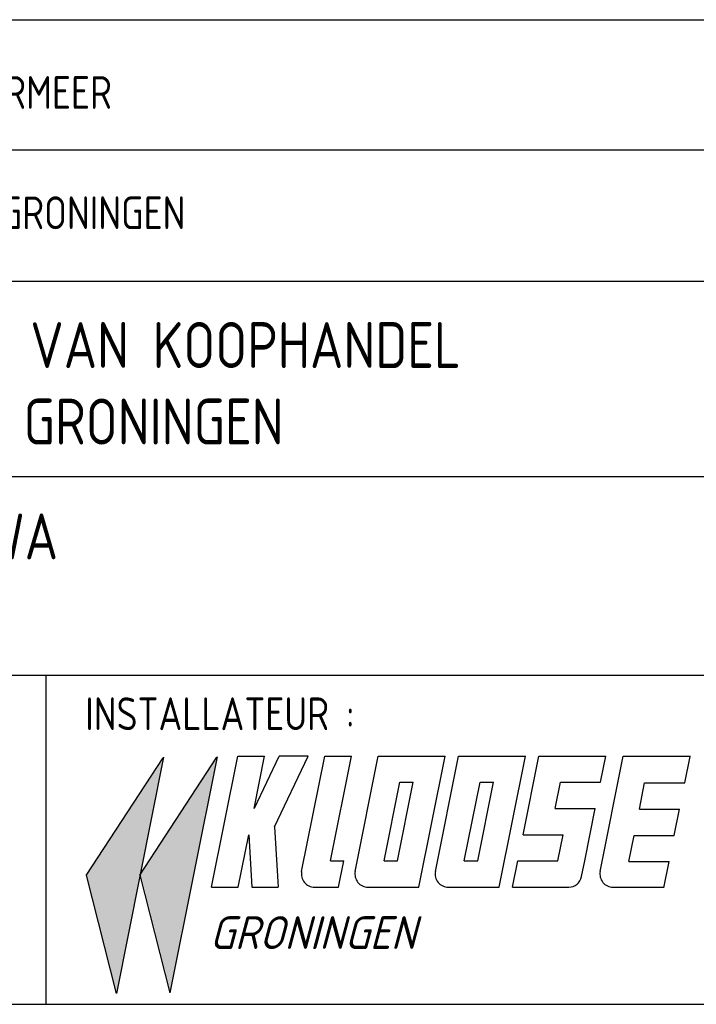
# Model space of a CAD drawing. Extents: x -132501 to 411300, y -42818 to 427495.
# Tile 260 of 330: x 172214 to 174792, y 257938 to 261691. Entities that reach past the tile are written whole.
import ezdxf

# ---------------------------------------------------------------- set-up
doc = ezdxf.new("R2010")
doc.units = 0
doc.header["$LTSCALE"] = 50
doc.layers.get('0').update_dxf_attribs({"linetype": 'CONTINUOUS'})
doc.layers.add('KADER', color=7, linetype='CONTINUOUS')
doc.styles.add('ISO25', font='ISO', dxfattribs={"width": 0.9, "height": 125})
doc.styles.add('ISO35', font='ISO', dxfattribs={"width": 0.9, "height": 175})
doc.styles.add('KLOOSE', font='iso', dxfattribs={"oblique": 15, "height": 2.5})

# ---------------------------------------------------------------- blocks, each defined once
blk = doc.blocks.new('KADERA0')
at = {"layer": 'KADER', "color": 4}
blk.add_line((25, 10), (1179, 10), dxfattribs=at)
blk = doc.blocks.new('OHKLOOSE')
at = {"color": 1, "linetype": 'Continuous'}
for p, q in [((-43.974, 0.836), (-38.097, 9.821)), ((-41.645, -8.143), (-38.045, 9.857)), ((-39.89, 0.872), (-34.012, 9.857)), ((-37.56, -8.106), (-33.96, 9.894)), ((-41.659, -8.137), (-43.951, 0.86)), ((-37.575, -8.101), (-39.866, 0.897))]:
    blk.add_line(p, q, dxfattribs=at)
at = {"color": 2, "linetype": 'Continuous'}
for p, q in [((-34.419, -0.046), (-32.419, 9.954)), ((-32.419, 9.954), (-30.379, 9.954)), ((-31.179, 5.954), (-30.379, 9.954)), ((-31.151, 5.984), (-29.263, 9.943)), ((-29.612, 4.566), (-27.042, 9.954)), ((-29.263, 9.956), (-27.043, 9.956)), ((-27.551, 1.15), (-25.79, 9.954)), ((-25.79, 9.954), (-23.75, 9.954)), ((-25.35, 1.954), (-23.75, 9.954)), ((-23.472, 1.15), (-21.711, 9.954)), ((-21.711, 9.954), (-16.612, 9.954)), ((-18.612, -0.046), (-16.612, 9.954)), ((-17.357, 1.15), (-15.596, 9.954)), ((-15.596, 9.954), (-10.497, 9.954)), ((-12.497, -0.046), (-10.497, 9.954)), ((-10.677, 3.954), (-9.477, 9.954)), ((-9.477, 9.954), (-4.378, 9.954)), ((-4.805, 1.15), (-3.044, 9.954)), ((-4.778, 7.954), (-4.378, 9.954)), ((-3.044, 9.954), (2.081, 9.954)), ((1.645, 7.905), (2.045, 9.905)), ((-21.271, 1.954), (-20.071, 7.954)), ((-20.251, 1.954), (-19.051, 7.954)), ((-20.071, 7.954), (-19.051, 7.954)), ((-15.156, 1.954), (-13.956, 7.954)), ((-14.137, 1.954), (-12.937, 7.954)), ((-13.956, 7.954), (-12.937, 7.954)), ((-8.238, 5.954), (-7.838, 7.954)), ((-7.838, 7.954), (-4.778, 7.954)), ((-1.814, 5.905), (-1.414, 7.905)), ((-1.414, 7.905), (1.645, 7.905)), ((-8.238, 5.954), (-5.178, 5.954)), ((-5.978, 1.954), (-5.178, 5.954)), ((-1.814, 5.905), (1.245, 5.905)), ((0.845, 3.905), (1.245, 5.905)), ((-29.612, 4.566), (-29.337, -0.047)), ((-32.379, -0.046), (-31.579, 3.954)), ((-31.578, 3.949), (-31.341, -0.047)), ((-10.677, 3.954), (-7.618, 3.954)), ((-8.018, 1.954), (-7.618, 3.954)), ((-2.614, 1.905), (-2.214, 3.905)), ((-2.214, 3.905), (0.845, 3.905)), ((-25.35, 1.954), (-24.331, 1.954)), ((-24.731, -0.046), (-24.331, 1.954)), ((-21.271, 1.954), (-20.251, 1.954)), ((-15.156, 1.954), (-14.137, 1.954)), ((-11.477, -0.046), (-11.077, 1.954)), ((-11.077, 1.954), (-8.018, 1.954)), ((-6.217, 0.758), (-5.978, 1.954)), ((-2.614, 1.905), (0.445, 1.905)), ((0.045, -0.095), (0.445, 1.905)), ((-34.419, -0.046), (-32.379, -0.046)), ((-31.341, -0.047), (-29.337, -0.047)), ((-26.57, -0.046), (-24.731, -0.046)), ((-22.491, -0.046), (-18.612, -0.046)), ((-16.376, -0.046), (-12.497, -0.046)), ((-11.477, -0.046), (-7.198, -0.046)), ((-3.824, -0.046), (0.055, -0.046))]:
    blk.add_line(p, q, dxfattribs=at)
for centre, start, end in [((-26.57, 0.954), 168.69007, 270), ((-22.491, 0.954), 168.69007, 270), ((-16.376, 0.954), 168.69007, 270), ((-7.198, 0.954), 270, 348.69007), ((-3.824, 0.954), 168.69007, 270)]:
    blk.add_arc(centre, 1, start, end, dxfattribs=at)
at = {"color": 1, "linetype": 'Continuous'}
for points in [[(-37.57, -7.905), (-39.808, 0.936), (-34.018, 9.787)], [(-41.657, -8.14), (-43.913, 0.851), (-38.082, 9.745)]]:
    blk.add_solid(points, dxfattribs=at)
at = {"color": 2, "linetype": 'Continuous', "style": 'KLOOSE', "oblique": 15}
blk.add_text('GRONINGEN', height=2.5, dxfattribs=at).set_placement((-34.556, -4.761))
blk = doc.blocks.new('SNARF')
at = {"color": 4}
blk.add_line((-5488.1, 2506.6), (-5488.1, -5.9), dxfattribs=at)
at = {"xscale": 100, "yscale": 100, "zscale": 100}
blk.add_blockref('OHKLOOSE', (-784.4, 891.4), dxfattribs=at)
at = {"color": 2, "linetype": 'Continuous', "style": 'ISO25', "width": 0.9}
blk.add_text('INSTALLATEUR :', height=250, dxfattribs=at).set_placement((-5188.5, 2084))

msp = doc.modelspace()

# ---------------------------------------------------------------- linework, layer by layer
at = {"layer": 'KADER', "color": 4}
for p, q in [((169566.8365, 261690.5399), (177812.8156, 261690.5399)), ((169566.8365, 261194.841), (177812.8156, 261194.841)), ((169566.8365, 260694.0152), (177812.8156, 260694.0152)), ((169579.6699, 259949.7149), (177812.8156, 259949.7149)), ((169566.8365, 259191.5379), (175065.9591, 259191.5379))]:
    msp.add_line(p, q, dxfattribs=at)

# ---------------------------------------------------------------- block references
at = {"layer": 'KADER', "color": 2, "linetype": 'Continuous', "xscale": 50, "yscale": 50, "zscale": 50}
msp.add_blockref('KADERA0', (118868.7611, 257438.6305), dxfattribs=at)
at = {"layer": 'KADER', "linetype": 'Continuous', "xscale": 0.5, "yscale": 0.5, "zscale": 0.5}
msp.add_blockref('SNARF', (175058.019, 257940.5399), dxfattribs=at)

# ---------------------------------------------------------------- texts
at = {"layer": 'KADER', "color": 2, "linetype": 'Continuous', "style": 'ISO25', "width": 0.9}
for s, p in [('OPDRACHTGEVER :  V.S.O.M.  ZOETERMEER', (169857.1531, 261350.6093)), ('ARCHITECT :  KLEIN ARCHITECTEN  GRONINGEN', (169869.0273, 260892.0138))]:
    msp.add_text(s, height=125, dxfattribs=at).set_placement(p)
at = {"layer": 'KADER', "color": 3, "linetype": 'Continuous', "style": 'ISO35', "width": 0.9}
for s, p in [('KANTOORGEBOUW KAMER VAN KOOPHANDEL', (169892.7755, 260362.8651)), ('MARTINI TRADE PARK TE GRONINGEN', (169892.7755, 260071.1984)), ('WATER, RIOLERING EN HWA', (169904.6496, 259633.8158))]:
    msp.add_text(s, height=175, dxfattribs=at).set_placement(p)

doc.saveas('drawing.dxf')
